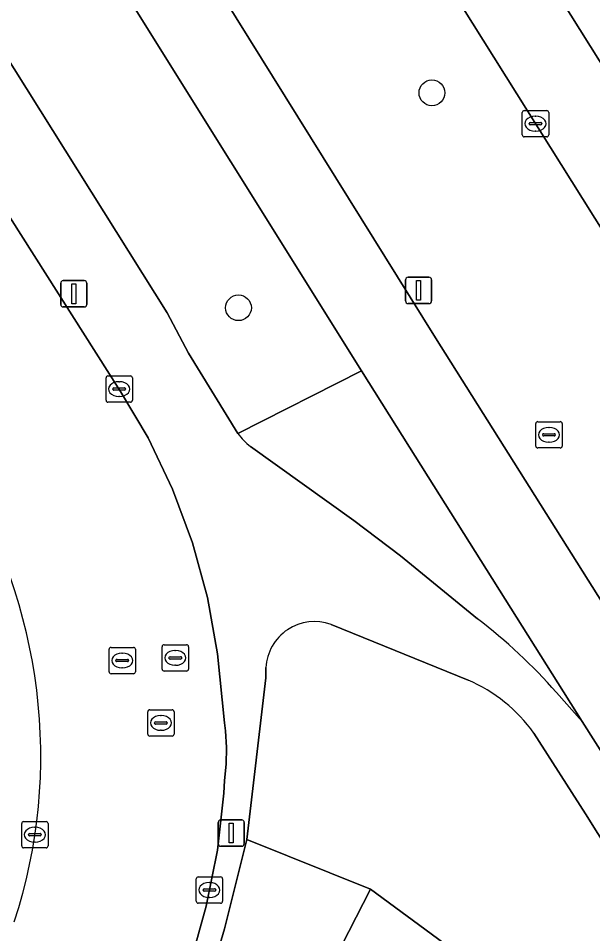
# Model space of a CAD drawing. Extents: x 159352 to 160617, y 385888 to 387323.
# Drawn here: x 160492.18 to 160513.98, y 386560.45 to 386595.22 of the extents above; entities that cross this region are included whole.
import ezdxf

# ---------------------------------------------------------------- set-up
doc = ezdxf.new("R2010")
doc.units = 0
for name, color, linetype in [('IMGEO_Berm_groen', 7, 'Continuous'), ('IMGEO_Boom', 7, 'Continuous'), ('IMGEO_Fietspad_gesloten', 7, 'Continuous'), ('IMGEO_Groenvoorziening', 7, 'Continuous'), ('IMGEO_Kolk', 7, 'Continuous'), ('IMGEO_Lichtmast', 7, 'Continuous'), ('IMGEO_Oever', 7, 'Continuous'), ('IMGEO_OVBaan_gesloten', 7, 'Continuous'), ('IMGEO_Rijbaan_lokaal_open', 7, 'Continuous'), ('IMGEO_Rijbaan_regionaal_gesloten', 7, 'Continuous'), ('IMGEO_Rioolput', 7, 'Continuous'), ('IMGEO_Voetpad_open', 7, 'Continuous')]:
    doc.layers.add(name, color=color, linetype=linetype)

msp = doc.modelspace()

# ---------------------------------------------------------------- linework, layer by layer
at = {"layer": 'IMGEO_Berm_groen'}
for points in [[(160420.708, 386721.612), (160424.445, 386716.023), (160428.475, 386709.998), (160435.309, 386699.176), (160446.206, 386681.921), (160448.283, 386678.631), (160458.083, 386663.01), (160467.355, 386648.229), (160472.115, 386640.642), (160477.808, 386631.524), (160488.745, 386614.006), (160499.488, 386596.8), (160508.016, 386583.091), (160518.163, 386566.967), (160554.152, 386509.544)], [(160520.931, 386575.203), (160518.551, 386579.812), (160515.141, 386585.872), (160514.871, 386586.341), (160437.52, 386709.733)], [(160467.866, 386637.902), (160466.625, 386637.123), (160465.052, 386636.35), (160470.712, 386627.16), (160483.323, 386607.165), (160497.825, 386584.032), (160498.637, 386582.509), (160500.51, 386579.454), (160505.208, 386581.84), (160470.596, 386637.215)], [(160505.208, 386581.84), (160500.51, 386579.454)], [(160512.603, 386569.615), (160513.572, 386568.513), (160507.03, 386578.936), (160505.208, 386581.84)], [(160500.987, 386578.962), (160504.914, 386576.153), (160506.686, 386574.804), (160509.603, 386572.419)], [(160509.245, 386570.086), (160504.047, 386572.197)], [(160501.571, 386570.562), (160501.566, 386570.177), (160500.855, 386564.033), (160505.545, 386562.139), (160518.984, 386552.245), (160521.205, 386549.478), (160550.677, 386502.532), (160551.979, 386500)], [(160549.617, 386507.706), (160513.698, 386565.006), (160511.744, 386568.067)]]:
    msp.add_lwpolyline(points, dxfattribs=at)
for centre, radius, start, end in [((160502.498, 386580.905), 2.461, 216.1112, 232.1151), ((160503.417, 386570.459), 1.849, 70.0637, 176.813), ((160496.632, 386555.534), 21.292, 41.4006, 52.4677), ((160506.92, 386564.652), 5.911, 35.2958, 66.8331)]:
    msp.add_arc(centre, radius, start, end, dxfattribs=at)
at = {"layer": 'IMGEO_Boom'}
for centre in [(160507.875, 386592.393), (160500.532, 386584.229)]:
    msp.add_circle(centre, 0.489, dxfattribs=at)
at = {"layer": 'IMGEO_Fietspad_gesloten'}
for points in [[(160417.582, 386721.174), (160420.391, 386716.727), (160427.39, 386706.135), (160445.703, 386677.016), (160466.542, 386643.684), (160466.961, 386642.997), (160466.983, 386642.961), (160470.424, 386637.489), (160470.596, 386637.215), (160505.208, 386581.84), (160507.03, 386578.936), (160513.572, 386568.513), (160515.271, 386565.845), (160551.161, 386508.57)], [(160554.152, 386509.544), (160518.163, 386566.967), (160508.016, 386583.091), (160499.488, 386596.8), (160488.745, 386614.006), (160477.808, 386631.524), (160472.115, 386640.642), (160467.355, 386648.229), (160458.083, 386663.01), (160448.283, 386678.631)]]:
    msp.add_lwpolyline(points, dxfattribs=at)
at = {"layer": 'IMGEO_Groenvoorziening'}
msp.add_lwpolyline([(160503.904, 386558.928), (160505.545, 386562.139), (160500.855, 386564.033), (160500, 386560.642), (160497.809, 386553.178)], dxfattribs=at)
at = {"layer": 'IMGEO_Kolk'}
for p, q in [((160511.38, 386591.722), (160512.232, 386591.722)), ((160511.305, 386590.796), (160511.305, 386591.648)), ((160511.793, 386591.502), (160511.818, 386591.502)), ((160512.306, 386591.648), (160512.306, 386590.796)), ((160511.564, 386591.216), (160511.564, 386591.228)), ((160512.002, 386591.179), (160511.604, 386591.179)), ((160511.607, 386591.265), (160512.005, 386591.265)), ((160512.048, 386591.228), (160512.048, 386591.216)), ((160512.232, 386590.722), (160511.38, 386590.722)), ((160511.816, 386590.942), (160511.791, 386590.942)), ((160495.58, 386581.642), (160496.432, 386581.642)), ((160495.505, 386580.716), (160495.505, 386581.568)), ((160495.993, 386581.422), (160496.018, 386581.422)), ((160496.506, 386581.568), (160496.506, 386580.716)), ((160495.764, 386581.136), (160495.764, 386581.148)), ((160496.202, 386581.099), (160495.804, 386581.099)), ((160495.807, 386581.185), (160496.205, 386581.185)), ((160496.248, 386581.148), (160496.248, 386581.136)), ((160496.432, 386580.642), (160495.58, 386580.642)), ((160496.016, 386580.862), (160495.991, 386580.862)), ((160492.304, 386563.789), (160492.304, 386564.641)), ((160492.379, 386564.715), (160493.231, 386564.715)), ((160493.305, 386564.641), (160493.305, 386563.789)), ((160492.606, 386564.258), (160493.004, 386564.258)), ((160492.792, 386564.495), (160492.817, 386564.495)), ((160492.563, 386564.209), (160492.563, 386564.221)), ((160493.001, 386564.172), (160492.603, 386564.172)), ((160492.815, 386563.935), (160492.79, 386563.935)), ((160493.047, 386564.221), (160493.047, 386564.209)), ((160493.231, 386563.715), (160492.379, 386563.715)), ((160498.929, 386561.687), (160498.929, 386562.539)), ((160499.004, 386562.613), (160499.856, 386562.613)), ((160499.93, 386562.539), (160499.93, 386561.687)), ((160499.231, 386562.156), (160499.629, 386562.156)), ((160499.417, 386562.393), (160499.442, 386562.393)), ((160499.188, 386562.107), (160499.188, 386562.119)), ((160499.626, 386562.07), (160499.228, 386562.07)), ((160499.44, 386561.833), (160499.415, 386561.833)), ((160499.672, 386562.119), (160499.672, 386562.107)), ((160499.856, 386561.613), (160499.004, 386561.613))]:
    msp.add_line(p, q, dxfattribs=at)
for points in [[(160511.38, 386591.722), (160512.232, 386591.722)], [(160511.305, 386590.796), (160511.305, 386591.648)], [(160512.306, 386591.648), (160512.306, 386590.796)], [(160512.232, 386590.722), (160511.38, 386590.722)], [(160495.58, 386581.642), (160496.432, 386581.642)], [(160495.505, 386580.716), (160495.505, 386581.568)], [(160496.506, 386581.568), (160496.506, 386580.716)], [(160496.432, 386580.642), (160495.58, 386580.642)], [(160492.304, 386563.789), (160492.304, 386564.641)], [(160492.379, 386564.715), (160493.231, 386564.715)], [(160493.305, 386564.641), (160493.305, 386563.789)], [(160493.231, 386563.715), (160492.379, 386563.715)], [(160498.929, 386561.687), (160498.929, 386562.539)], [(160499.004, 386562.613), (160499.856, 386562.613)], [(160499.93, 386562.539), (160499.93, 386561.687)], [(160499.856, 386561.613), (160499.004, 386561.613)]]:
    msp.add_lwpolyline(points, dxfattribs=at)
for centre, radius, start, end in [((160511.382, 386591.646), 0.0765, 91.552, 178.448), ((160511.382, 386591.646), 0.0765, 91.552, 178.448), ((160512.23, 386591.646), 0.0765, 1.552, 88.448), ((160512.23, 386591.646), 0.0765, 1.552, 88.448), ((160511.604, 386591.225), 0.0403, 85.8775, 175.7526), ((160511.601, 386591.215), 0.0366, 178.938, 274.7102), ((160512.005, 386591.222), 0.043, 264.8664, 352.4533), ((160512.009, 386591.227), 0.0386, 1.7309, 96.639), ((160511.382, 386590.798), 0.0765, 181.552, 268.448), ((160511.382, 386590.798), 0.0765, 181.552, 268.448), ((160512.23, 386590.798), 0.0765, 271.552, 358.448), ((160512.23, 386590.798), 0.0765, 271.552, 358.448), ((160495.582, 386581.566), 0.0765, 91.552, 178.448), ((160495.582, 386581.566), 0.0765, 91.552, 178.448), ((160496.43, 386581.566), 0.0765, 1.552, 88.448), ((160496.43, 386581.566), 0.0765, 1.552, 88.448), ((160495.804, 386581.145), 0.0403, 85.8775, 175.7526), ((160495.801, 386581.135), 0.0366, 178.938, 274.7102), ((160496.205, 386581.142), 0.043, 264.8664, 352.4533), ((160496.209, 386581.147), 0.0386, 1.7309, 96.639), ((160495.582, 386580.718), 0.0765, 181.552, 268.448), ((160495.582, 386580.718), 0.0765, 181.552, 268.448), ((160496.43, 386580.718), 0.0765, 271.552, 358.448), ((160496.43, 386580.718), 0.0765, 271.552, 358.448), ((160492.381, 386564.639), 0.0765, 91.552, 178.448), ((160492.381, 386564.639), 0.0765, 91.552, 178.448), ((160493.229, 386564.639), 0.0765, 1.552, 88.448), ((160493.229, 386564.639), 0.0765, 1.552, 88.448), ((160492.603, 386564.218), 0.0403, 85.8775, 175.7526), ((160493.008, 386564.22), 0.0386, 1.7309, 96.639), ((160492.6, 386564.208), 0.0366, 178.938, 274.7102), ((160493.004, 386564.215), 0.043, 264.8664, 352.4533), ((160492.381, 386563.791), 0.0765, 181.552, 268.448), ((160492.381, 386563.791), 0.0765, 181.552, 268.448), ((160493.229, 386563.791), 0.0765, 271.552, 358.448), ((160493.229, 386563.791), 0.0765, 271.552, 358.448), ((160499.006, 386562.537), 0.0765, 91.552, 178.448), ((160499.006, 386562.537), 0.0765, 91.552, 178.448), ((160499.854, 386562.537), 0.0765, 1.552, 88.448), ((160499.854, 386562.537), 0.0765, 1.552, 88.448), ((160499.228, 386562.116), 0.0403, 85.8775, 175.7526), ((160499.633, 386562.118), 0.0386, 1.7309, 96.639), ((160499.225, 386562.106), 0.0366, 178.938, 274.7102), ((160499.629, 386562.113), 0.043, 264.8664, 352.4533), ((160499.006, 386561.689), 0.0765, 181.552, 268.448), ((160499.006, 386561.689), 0.0765, 181.552, 268.448), ((160499.854, 386561.689), 0.0765, 271.552, 358.448), ((160499.854, 386561.689), 0.0765, 271.552, 358.448)]:
    msp.add_arc(centre, radius, start, end, dxfattribs=at)
for centre, major_axis, ratio, start_param, end_param in [((160511.792, 386591.222), (-0.387, 0.002), 0.722429, 4.712389, 7.853982), ((160511.817, 386591.222), (-0.39, 0.002), 0.717154, 1.570796, 4.712389), ((160495.992, 386581.142), (-0.387, 0.002), 0.722429, 4.712389, 7.853982), ((160496.017, 386581.142), (-0.39, 0.002), 0.717154, 1.570796, 4.712389), ((160492.791, 386564.215), (-0.387, 0.002), 0.722429, 4.712389, 7.853982), ((160492.816, 386564.215), (-0.39, 0.002), 0.717154, 1.570796, 4.712389), ((160499.416, 386562.113), (-0.387, 0.002), 0.722429, 4.712389, 7.853982), ((160499.441, 386562.113), (-0.39, 0.002), 0.717154, 1.570796, 4.712389)]:
    msp.add_ellipse(centre, major_axis=major_axis, ratio=ratio, start_param=start_param, end_param=end_param, dxfattribs=at)
at = {"layer": 'IMGEO_Lichtmast'}
for p, q in [((160493.785, 386584.359), (160493.785, 386585.159)), ((160493.785, 386585.159), (160493.785, 386584.359)), ((160493.885, 386585.259), (160494.675, 386585.259)), ((160494.675, 386585.259), (160493.885, 386585.259)), ((160494.775, 386585.159), (160494.775, 386584.359)), ((160494.775, 386584.359), (160494.775, 386585.159)), ((160506.871, 386584.488), (160506.871, 386585.288)), ((160506.871, 386585.288), (160506.871, 386584.488)), ((160506.971, 386585.388), (160507.761, 386585.388)), ((160507.761, 386585.388), (160506.971, 386585.388)), ((160507.861, 386585.288), (160507.861, 386584.488)), ((160507.861, 386584.488), (160507.861, 386585.288)), ((160494.675, 386584.259), (160493.885, 386584.259)), ((160493.885, 386584.259), (160494.675, 386584.259)), ((160507.761, 386584.388), (160506.971, 386584.388)), ((160506.971, 386584.388), (160507.761, 386584.388)), ((160499.764, 386563.875), (160499.764, 386564.675)), ((160499.764, 386564.675), (160499.764, 386563.875)), ((160499.864, 386564.775), (160500.654, 386564.775)), ((160500.654, 386564.775), (160499.864, 386564.775)), ((160500.754, 386564.675), (160500.754, 386563.875)), ((160500.754, 386563.875), (160500.754, 386564.675)), ((160500.654, 386563.775), (160499.864, 386563.775)), ((160499.864, 386563.775), (160500.654, 386563.775))]:
    msp.add_line(p, q, dxfattribs=at)
for points in [[(160494.205, 386585.134), (160494.355, 386585.134), (160494.355, 386584.384), (160494.205, 386584.384), (160494.205, 386585.134)], [(160507.291, 386585.263), (160507.441, 386585.263), (160507.441, 386584.513), (160507.291, 386584.513), (160507.291, 386585.263)], [(160500.184, 386564.65), (160500.334, 386564.65), (160500.334, 386563.9), (160500.184, 386563.9), (160500.184, 386564.65)]]:
    msp.add_lwpolyline(points, dxfattribs=at)
for centre, start, end in [((160493.885, 386585.159), 90, 180), ((160493.885, 386585.159), 90, 180), ((160494.675, 386585.159), 0, 90), ((160494.675, 386585.159), 360, 90), ((160506.971, 386585.288), 90, 180), ((160506.971, 386585.288), 90, 180), ((160507.761, 386585.288), 0, 90), ((160507.761, 386585.288), 360, 90), ((160506.971, 386584.488), 180, 270), ((160506.971, 386584.488), 180, 270), ((160507.761, 386584.488), 270, 0), ((160507.761, 386584.488), 270, 0), ((160493.885, 386584.359), 180, 270), ((160493.885, 386584.359), 180, 270), ((160494.675, 386584.359), 270, 0), ((160494.675, 386584.359), 270, 0), ((160499.864, 386564.675), 90, 180), ((160499.864, 386564.675), 90, 180), ((160500.654, 386564.675), 0, 90), ((160500.654, 386564.675), 360, 90), ((160499.864, 386563.875), 180, 270), ((160499.864, 386563.875), 180, 270), ((160500.654, 386563.875), 270, 0), ((160500.654, 386563.875), 270, 0)]:
    msp.add_arc(centre, 0.1, start, end, dxfattribs=at)
at = {"layer": 'IMGEO_Oever'}
msp.add_lwpolyline([(160551.979, 386500), (160550.677, 386502.532), (160521.205, 386549.478), (160518.984, 386552.245), (160505.545, 386562.139), (160503.904, 386558.928), (160516.1, 386549.01), (160517.782, 386546.634), (160533.628, 386520.763), (160534.309, 386518.009), (160535.69, 386518.86), (160536.213, 386518.011), (160534.832, 386517.16), (160536.903, 386515.608), (160539.441, 386511.669), (160542.157, 386507.656), (160546.887, 386500.669), (160547.418, 386499.884), (160550.424, 386491.976), (160550.402, 386490.214), (160550.38, 386488.496), (160550.34, 386485.302), (160550.332, 386484.699)], dxfattribs=at)
at = {"layer": 'IMGEO_OVBaan_gesloten'}
msp.add_lwpolyline([(160505.396, 386614.482), (160502.351, 386612.565), (160533.575, 386562.77), (160557.597, 386524.567)], dxfattribs=at)
at = {"layer": 'IMGEO_Rijbaan_lokaal_open'}
msp.add_lwpolyline([(160491.979, 386543.955), (160492.947, 386545.281), (160493.051, 386545.44), (160494.258, 386547.155), (160495.307, 386548.971), (160496.19, 386550.874), (160496.899, 386552.847), (160497.143, 386553.692), (160499.305, 386561.495), (160499.736, 386563.63), (160499.974, 386565.796), (160500, 386566.269), (160500.07, 386566.898), (160500.084, 386567.531), (160500.041, 386568.162), (160500, 386568.469), (160499.739, 386571.087), (160499.358, 386573.218), (160498.788, 386575.306), (160498.033, 386577.335), (160497.101, 386579.288), (160496.06, 386581.054), (160491.852, 386587.666)], dxfattribs=at)
msp.add_arc((160472.727, 386567.216), 20.302, 341.906, 32.1701, dxfattribs=at)
at = {"layer": 'IMGEO_Rijbaan_regionaal_gesloten'}
for points in [[(160557.597, 386524.567), (160533.575, 386562.77), (160502.351, 386612.565), (160464.17, 386673.493), (160418.678, 386746.108), (160416.979, 386744.991), (160415.682, 386746.478)], [(160437.52, 386709.733), (160514.871, 386586.341), (160515.141, 386585.872), (160518.551, 386579.812), (160520.931, 386575.203)]]:
    msp.add_lwpolyline(points, dxfattribs=at)
at = {"layer": 'IMGEO_Rioolput'}
for p, q in [((160511.893, 386579.903), (160512.745, 386579.903)), ((160511.818, 386578.977), (160511.818, 386579.829)), ((160512.306, 386579.683), (160512.331, 386579.683)), ((160512.819, 386579.829), (160512.819, 386578.977)), ((160512.077, 386579.397), (160512.077, 386579.409)), ((160512.515, 386579.36), (160512.117, 386579.36)), ((160512.12, 386579.446), (160512.518, 386579.446)), ((160512.561, 386579.409), (160512.561, 386579.397)), ((160512.745, 386578.903), (160511.893, 386578.903)), ((160512.329, 386579.123), (160512.304, 386579.123)), ((160495.621, 386570.404), (160495.621, 386571.256)), ((160495.696, 386571.33), (160496.548, 386571.33)), ((160496.622, 386571.256), (160496.622, 386570.404)), ((160497.635, 386570.504), (160497.635, 386571.356)), ((160497.71, 386571.43), (160498.562, 386571.43)), ((160498.123, 386571.21), (160498.148, 386571.21)), ((160498.636, 386571.356), (160498.636, 386570.504)), ((160495.923, 386570.873), (160496.321, 386570.873)), ((160496.109, 386571.11), (160496.134, 386571.11)), ((160497.894, 386570.924), (160497.894, 386570.936)), ((160498.332, 386570.887), (160497.934, 386570.887)), ((160497.937, 386570.973), (160498.335, 386570.973)), ((160498.378, 386570.936), (160498.378, 386570.924)), ((160495.88, 386570.824), (160495.88, 386570.836)), ((160496.318, 386570.787), (160495.92, 386570.787)), ((160496.132, 386570.55), (160496.107, 386570.55)), ((160496.364, 386570.836), (160496.364, 386570.824)), ((160498.146, 386570.65), (160498.121, 386570.65)), ((160496.548, 386570.33), (160495.696, 386570.33)), ((160498.562, 386570.43), (160497.71, 386570.43)), ((160497.089, 386568.034), (160497.089, 386568.886)), ((160497.164, 386568.96), (160498.016, 386568.96)), ((160498.09, 386568.886), (160498.09, 386568.034)), ((160497.348, 386568.454), (160497.348, 386568.466)), ((160497.786, 386568.417), (160497.388, 386568.417)), ((160497.391, 386568.503), (160497.789, 386568.503)), ((160497.577, 386568.74), (160497.602, 386568.74)), ((160497.832, 386568.466), (160497.832, 386568.454)), ((160497.6, 386568.18), (160497.575, 386568.18)), ((160498.016, 386567.96), (160497.164, 386567.96))]:
    msp.add_line(p, q, dxfattribs=at)
for points in [[(160511.893, 386579.903), (160512.745, 386579.903)], [(160511.818, 386578.977), (160511.818, 386579.829)], [(160512.819, 386579.829), (160512.819, 386578.977)], [(160512.745, 386578.903), (160511.893, 386578.903)], [(160495.621, 386570.404), (160495.621, 386571.256)], [(160495.696, 386571.33), (160496.548, 386571.33)], [(160496.622, 386571.256), (160496.622, 386570.404)], [(160497.635, 386570.504), (160497.635, 386571.356)], [(160497.71, 386571.43), (160498.562, 386571.43)], [(160498.636, 386571.356), (160498.636, 386570.504)], [(160496.548, 386570.33), (160495.696, 386570.33)], [(160498.562, 386570.43), (160497.71, 386570.43)], [(160497.089, 386568.034), (160497.089, 386568.886)], [(160497.164, 386568.96), (160498.016, 386568.96)], [(160498.09, 386568.886), (160498.09, 386568.034)], [(160498.016, 386567.96), (160497.164, 386567.96)]]:
    msp.add_lwpolyline(points, dxfattribs=at)
for centre, radius, start, end in [((160511.895, 386579.827), 0.0765, 91.552, 178.448), ((160511.895, 386579.827), 0.0765, 91.552, 178.448), ((160512.743, 386579.827), 0.0765, 1.552, 88.448), ((160512.743, 386579.827), 0.0765, 1.552, 88.448), ((160512.117, 386579.406), 0.0403, 85.8775, 175.7526), ((160512.114, 386579.396), 0.0366, 178.938, 274.7102), ((160512.518, 386579.403), 0.043, 264.8664, 352.4533), ((160512.522, 386579.408), 0.0386, 1.7309, 96.639), ((160511.895, 386578.979), 0.0765, 181.552, 268.448), ((160511.895, 386578.979), 0.0765, 181.552, 268.448), ((160512.743, 386578.979), 0.0765, 271.552, 358.448), ((160512.743, 386578.979), 0.0765, 271.552, 358.448), ((160495.698, 386571.254), 0.0765, 91.552, 178.448), ((160495.698, 386571.254), 0.0765, 91.552, 178.448), ((160496.546, 386571.254), 0.0765, 1.552, 88.448), ((160496.546, 386571.254), 0.0765, 1.552, 88.448), ((160497.712, 386571.354), 0.0765, 91.552, 178.448), ((160497.712, 386571.354), 0.0765, 91.552, 178.448), ((160498.56, 386571.354), 0.0765, 1.552, 88.448), ((160498.56, 386571.354), 0.0765, 1.552, 88.448), ((160495.92, 386570.833), 0.0403, 85.8775, 175.7526), ((160496.325, 386570.835), 0.0386, 1.7309, 96.639), ((160497.934, 386570.933), 0.0403, 85.8775, 175.7526), ((160497.931, 386570.923), 0.0366, 178.938, 274.7102), ((160498.335, 386570.93), 0.043, 264.8664, 352.4533), ((160498.339, 386570.935), 0.0386, 1.7309, 96.639), ((160495.917, 386570.823), 0.0366, 178.938, 274.7102), ((160496.321, 386570.83), 0.043, 264.8664, 352.4533), ((160497.712, 386570.506), 0.0765, 181.552, 268.448), ((160497.712, 386570.506), 0.0765, 181.552, 268.448), ((160498.56, 386570.506), 0.0765, 271.552, 358.448), ((160498.56, 386570.506), 0.0765, 271.552, 358.448), ((160495.698, 386570.406), 0.0765, 181.552, 268.448), ((160495.698, 386570.406), 0.0765, 181.552, 268.448), ((160496.546, 386570.406), 0.0765, 271.552, 358.448), ((160496.546, 386570.406), 0.0765, 271.552, 358.448), ((160497.166, 386568.884), 0.0765, 91.552, 178.448), ((160497.166, 386568.884), 0.0765, 91.552, 178.448), ((160498.014, 386568.884), 0.0765, 1.552, 88.448), ((160498.014, 386568.884), 0.0765, 1.552, 88.448), ((160497.388, 386568.463), 0.0403, 85.8775, 175.7526), ((160497.385, 386568.453), 0.0366, 178.938, 274.7102), ((160497.789, 386568.46), 0.043, 264.8664, 352.4533), ((160497.793, 386568.465), 0.0386, 1.7309, 96.639), ((160497.166, 386568.036), 0.0765, 181.552, 268.448), ((160497.166, 386568.036), 0.0765, 181.552, 268.448), ((160498.014, 386568.036), 0.0765, 271.552, 358.448), ((160498.014, 386568.036), 0.0765, 271.552, 358.448)]:
    msp.add_arc(centre, radius, start, end, dxfattribs=at)
for centre, major_axis, ratio, start_param, end_param in [((160512.305, 386579.403), (-0.387, 0.002), 0.722429, 4.712389, 7.853982), ((160512.33, 386579.403), (-0.39, 0.002), 0.717154, 1.570796, 4.712389), ((160498.122, 386570.93), (-0.387, 0.002), 0.722429, 4.712389, 7.853982), ((160498.147, 386570.93), (-0.39, 0.002), 0.717154, 1.570796, 4.712389), ((160496.108, 386570.83), (-0.387, 0.002), 0.722429, 4.712389, 7.853982), ((160496.133, 386570.83), (-0.39, 0.002), 0.717154, 1.570796, 4.712389), ((160497.576, 386568.46), (-0.387, 0.002), 0.722429, 4.712389, 7.853982), ((160497.601, 386568.46), (-0.39, 0.002), 0.717154, 1.570796, 4.712389)]:
    msp.add_ellipse(centre, major_axis=major_axis, ratio=ratio, start_param=start_param, end_param=end_param, dxfattribs=at)
at = {"layer": 'IMGEO_Voetpad_open'}
for points in [[(160500.51, 386579.454), (160498.637, 386582.509), (160497.825, 386584.032), (160483.323, 386607.165)], [(160491.852, 386587.666), (160496.06, 386581.054), (160497.101, 386579.288), (160498.033, 386577.335), (160498.788, 386575.306), (160499.358, 386573.218), (160499.739, 386571.087), (160500, 386568.469), (160500.041, 386568.162), (160500.084, 386567.531), (160500.07, 386566.898), (160500, 386566.269), (160499.974, 386565.796), (160499.736, 386563.63), (160499.305, 386561.495), (160497.143, 386553.692), (160496.899, 386552.847), (160496.19, 386550.874), (160495.307, 386548.971), (160494.258, 386547.155), (160493.051, 386545.44), (160492.947, 386545.281), (160491.979, 386543.955)], [(160509.603, 386572.419), (160506.686, 386574.804), (160504.914, 386576.153), (160500.987, 386578.962)], [(160504.047, 386572.197), (160509.245, 386570.086)], [(160471.257, 386529.667), (160472.361, 386530.297), (160483.143, 386536.222), (160487.242, 386538.77), (160489.717, 386540.571), (160491.164, 386541.886), (160492.487, 386543.324), (160493.677, 386544.875), (160494.723, 386546.527), (160495.149, 386547.307), (160496.118, 386548.952), (160496.936, 386550.678), (160497.596, 386552.469), (160497.809, 386553.178), (160500, 386560.642), (160500.855, 386564.033), (160501.566, 386570.177), (160501.571, 386570.562)], [(160551.161, 386508.57), (160515.271, 386565.845), (160513.572, 386568.513), (160512.603, 386569.615)], [(160511.744, 386568.067), (160513.698, 386565.006), (160549.617, 386507.706)]]:
    msp.add_lwpolyline(points, dxfattribs=at)
for centre, radius, start, end in [((160502.498, 386580.905), 2.461, 216.1112, 232.1151), ((160472.727, 386567.216), 20.302, 341.906, 32.1701), ((160503.417, 386570.459), 1.849, 70.0637, 176.813), ((160496.632, 386555.534), 21.292, 41.4006, 52.4677), ((160506.92, 386564.652), 5.911, 35.2958, 66.8331)]:
    msp.add_arc(centre, radius, start, end, dxfattribs=at)

doc.saveas('drawing.dxf')
